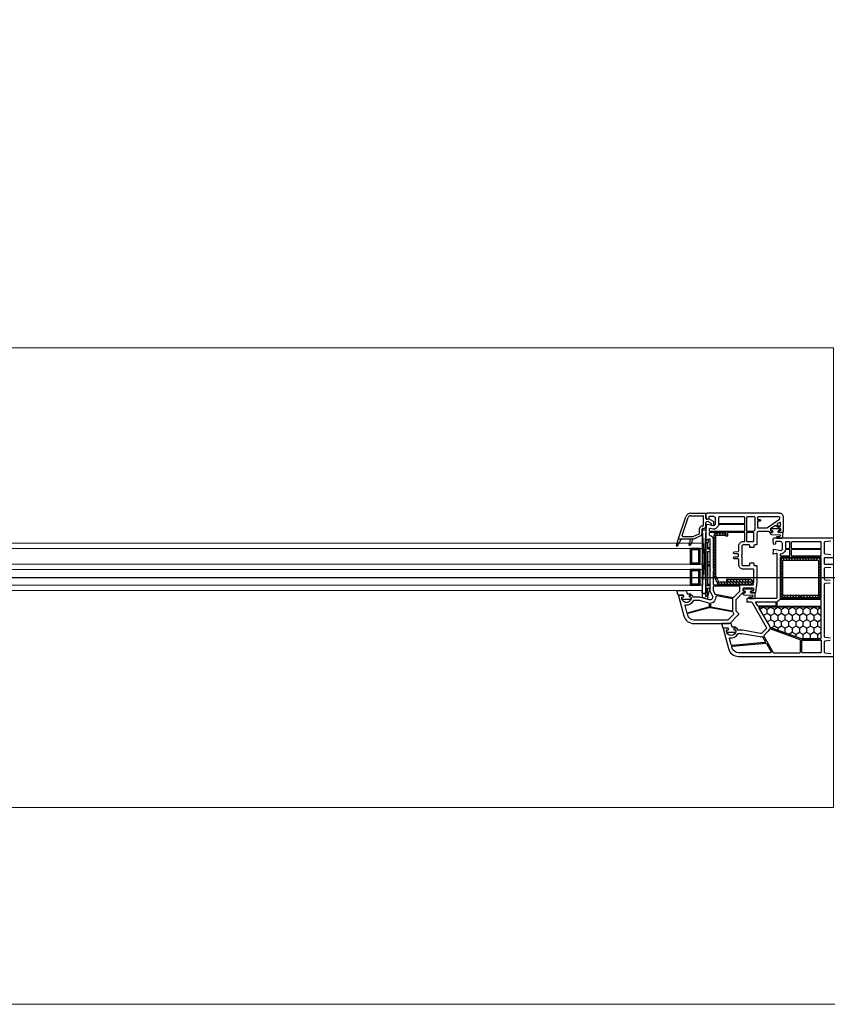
# Model space of a CAD drawing. Header units: millimetres. Extents: x 53645 to 137188, y 78097 to 135542.
# Tile 286 of 288: x 131983 to 132598, y 125146 to 125896. Entities that reach past the tile are written whole.
import ezdxf

# ---------------------------------------------------------------- set-up
doc = ezdxf.new("R2010")
doc.units = ezdxf.units.MM
doc.linetypes.add('CONTI', pattern=[0])
doc.linetypes.add('GOST2.303 5', pattern=[24, 20, -1.5, 1, -1.5])
for name, color, linetype in [('axis_dim', 40, 'CONTI'), ('GASKET', 5, 'Continuous'), ('PVC', 7, 'Continuous'), ('STEEL', 5, 'Continuous')]:
    doc.layers.add(name, color=color, linetype=linetype)
doc.layers.add('doors_windows', color=4, linetype='Continuous', lineweight=5)
doc.layers.add('stair1', color=7, linetype='Continuous', lineweight=15)

# ---------------------------------------------------------------- blocks, each defined once
blk = doc.blocks.new('*U39')
at = {"linetype": 'Continuous'}
h = blk.add_hatch(dxfattribs=at)
h.set_pattern_fill('HONEY', color=6, angle=-90, style=0)
h.set_pattern_definition([(270, (-72.136, 52.6428), (2.74963, -4.7625), [3.175, -6.35]), (30, (-72.136, 52.6428), (2.74963, 4.7625), [3.175, -6.35]), (330, (-72.136, 52.6428), (5.49926, -6e-07), [-6.35, 3.175])])
h.paths.add_polyline_path([(56.24, -37.59, 0.57735), (56.67, -36.84), (48.99, -23.53, -0.079163), (48.6, -22.5, 0.259107), (48.28, -22.14), (24.61, -13.52, 0.087489), (24.43, -13.49), (9.72, -13.49, 0.414214), (9.22, -13.99), (9.22, -37.09, 0.414214), (9.72, -37.59)])
at = {"color": 1, "linetype": 'Continuous'}
for p, q in [((95.8, -45.39), (95.8, -43.52)), ((95.8, -43.52), (97, -43.85)), ((97, -43.85), (97, -44.14)), ((97, -44.14), (99.56, -44.82)), ((99.56, -44.82), (99.56, -47.87)), ((94, -51.97), (95.8, -45.37)), ((95.8, -51.97), (94, -51.97)), ((94, -82.97), (94, -51.97)), ((95.8, -45.37), (97, -45.65)), ((95.8, -45.37), (95.8, -51.97)), ((95.8, -45.65), (95.8, -51.97)), ((97, -49.97), (95.8, -49.97)), ((97, -45.65), (97, -88.61)), ((99.56, -47.87), (97, -47.87)), ((97, -76.2), (97, -52)), ((95.8, -53.97), (94, -53.97)), ((95.8, -54.97), (94, -54.97)), ((95.8, -53.97), (95.8, -54.57)), ((95.8, -79.97), (95.8, -53.97)), ((95.8, -68.97), (94, -68.97)), ((95.8, -69.97), (94, -69.97)), ((95.8, -71.97), (94, -71.97)), ((95.8, -79.97), (94, -79.97)), ((95.8, -81.97), (94, -81.97)), ((95.8, -86.67), (95.8, -81.97)), ((95.8, -82.97), (94, -82.97)), ((97, -86.67), (95.3, -86.67)), ((95.3, -89.07), (95.3, -86.67)), ((97, -88.61), (95.3, -89.07))]:
    blk.add_line(p, q, dxfattribs=at)
at = {"color": 1, "linetype": 'Continuous', "lineweight": 25}
for p, q in [((99.98, -48.17), (96.99, -96.18)), ((99.98, -96.18), (96.99, -48.17))]:
    blk.add_line(p, q, dxfattribs=at)
at = {"color": 5}
for p, q in [((102.48, -55.28), (101.48, -55.28)), ((102.48, -56.28), (101.48, -56.28)), ((102.48, -57.28), (101.48, -57.28)), ((102.48, -58.28), (101.48, -58.28)), ((102.48, -59.28), (101.48, -59.28)), ((102.48, -55.28), (102.48, -54.28)), ((103.48, -55.28), (103.48, -54.28)), ((104.48, -55.28), (104.48, -54.28)), ((105.48, -55.28), (105.48, -54.28)), ((106.48, -55.28), (106.48, -54.28)), ((107.48, -55.28), (107.48, -54.28)), ((107.98, -55.28), (107.98, -54.28)), ((107.98, -55.28), (108.98, -55.28)), ((107.98, -56.28), (108.98, -56.28)), ((107.98, -57.28), (108.98, -57.28)), ((107.98, -58.28), (108.98, -58.28)), ((107.98, -59.28), (108.98, -59.28)), ((102.48, -60.28), (101.48, -60.28)), ((102.48, -61.28), (101.48, -61.28)), ((102.48, -62.28), (101.48, -62.28)), ((102.48, -63.28), (101.48, -63.28)), ((102.48, -64.28), (101.48, -64.28)), ((102.48, -65.28), (101.48, -65.28)), ((102.48, -65.28), (101.48, -65.28)), ((102.48, -66.28), (101.48, -66.28)), ((102.48, -65.28), (102.48, -66.28)), ((103.48, -66.28), (103.48, -65.28)), ((104.48, -66.28), (104.48, -65.28)), ((105.48, -66.28), (105.48, -65.28)), ((106.48, -66.28), (106.48, -65.28)), ((107.48, -66.28), (107.48, -65.28)), ((107.98, -60.28), (108.98, -60.28)), ((107.98, -61.28), (108.98, -61.28)), ((107.98, -62.28), (108.98, -62.28)), ((107.98, -63.28), (108.98, -63.28)), ((107.98, -64.28), (108.98, -64.28)), ((107.98, -65.28), (108.98, -65.28)), ((107.98, -65.28), (108.98, -65.28)), ((107.98, -65.28), (107.98, -66.28)), ((107.98, -66.28), (108.98, -66.28)), ((102.48, -71.28), (101.48, -71.28)), ((102.48, -72.28), (101.48, -72.28)), ((102.48, -73.28), (101.48, -73.28)), ((102.48, -74.28), (101.48, -74.28)), ((102.48, -71.28), (102.48, -70.28)), ((103.48, -71.28), (103.48, -70.28)), ((104.48, -71.28), (104.48, -70.28)), ((105.48, -71.28), (105.48, -70.28)), ((106.48, -71.28), (106.48, -70.28)), ((107.48, -71.28), (107.48, -70.28)), ((107.98, -71.28), (107.98, -70.28)), ((107.98, -71.28), (108.98, -71.28)), ((107.98, -72.28), (108.98, -72.28)), ((107.98, -73.28), (108.98, -73.28)), ((107.98, -74.28), (108.98, -74.28)), ((102.48, -75.28), (101.48, -75.28)), ((102.48, -76.28), (101.48, -76.28)), ((102.48, -77.28), (101.48, -77.28)), ((102.48, -78.28), (101.48, -78.28)), ((102.48, -79.28), (101.48, -79.28)), ((102.48, -80.28), (101.48, -80.28)), ((102.48, -81.28), (101.48, -81.28)), ((102.48, -81.28), (101.48, -81.28)), ((102.48, -82.28), (101.48, -82.28)), ((102.48, -81.28), (102.48, -82.28)), ((103.48, -82.28), (103.48, -81.28)), ((104.48, -82.28), (104.48, -81.28)), ((105.48, -82.28), (105.48, -81.28)), ((106.48, -82.28), (106.48, -81.28)), ((107.48, -82.28), (107.48, -81.28)), ((107.98, -75.28), (108.98, -75.28)), ((107.98, -76.28), (108.98, -76.28)), ((107.98, -77.28), (108.98, -77.28)), ((107.98, -78.28), (108.98, -78.28)), ((107.98, -79.28), (108.98, -79.28)), ((107.98, -80.28), (108.98, -80.28)), ((107.98, -81.28), (108.98, -81.28)), ((107.98, -81.28), (108.98, -81.28)), ((107.98, -81.28), (107.98, -82.28)), ((107.98, -82.28), (108.98, -82.28))]:
    blk.add_line(p, q, dxfattribs=at)
blk.add_lwpolyline([(56.59, -37.59, 0.57735), (56.85, -37.14), (48.22, -22.19, 0.176327), (48.06, -22.06), (24.57, -13.51, 0.087489), (24.47, -13.49), (9.52, -13.49, 0.414214), (9.22, -13.79), (9.22, -37.29, 0.414214), (9.52, -37.59)], format="xyb", close=True)
at = {"color": 1, "linetype": 'Continuous', "lineweight": 25}
blk.add_lwpolyline([(99.98, -50.18), (99.98, -48.17), (96.99, -48.17), (96.99, -96.18), (99.98, -96.18)], close=True, dxfattribs=at)
at = {"color": 5}
for points in [[(101.48, -66.28), (108.98, -66.28), (108.98, -54.28), (101.48, -54.28)], [(102.48, -65.28), (107.98, -65.28), (107.98, -55.28), (102.48, -55.28)], [(101.48, -82.28), (108.98, -82.28), (108.98, -70.28), (101.48, -70.28)], [(102.48, -81.28), (107.98, -81.28), (107.98, -71.28), (102.48, -71.28)]]:
    blk.add_lwpolyline(points, close=True, dxfattribs=at)
at = {"layer": 'doors_windows', "color": 5}
for points in [[(100, -50.28), (843.02, -50.28), (843.02, -54.28), (100, -54.28)], [(100, -66.28), (843.02, -66.28), (843.02, -70.28), (100, -70.28)], [(100, -82.28), (843.02, -82.28), (843.02, -86.28), (100, -86.28)]]:
    blk.add_lwpolyline(points, close=True, dxfattribs=at)
at = {"layer": 'GASKET'}
for p, q in [((107.45, -87.48), (107.09, -89.5)), ((118.7, -84.2), (115.7, -89.5)), ((119.43, -84.5), (117.99, -89.88))]:
    blk.add_line(p, q, dxfattribs=at)
at = {"layer": 'GASKET', "color": 5, "linetype": 'Continuous'}
for points in [[(75.14, -22.56, -0.414214), (74.44, -21.86), (74.44, -21.76, -0.414214), (74.74, -21.46), (75.59, -21.46), (75.76, -21.16, 0.57735), (75.24, -20.26), (74.79, -20.26, -0.414214), (74.29, -19.76), (74.29, -19.46, -0.020024), (74.3, -19.18, -0.390947), (75.3, -18.26), (80.28, -18.26, -0.390947), (81.28, -19.18), (81.29, -19.46), (81.29, -19.76, -0.414214), (80.79, -20.26), (80.34, -20.26, 0.57735), (79.82, -21.16), (80, -21.46), (84.04, -21.46), (85.06, -24.85, -0.502334), (84.77, -25.23), (78.01, -25.23), (77.28, -22.8, 0.349418), (76.98, -22.56)], [(62.12, -49.68, 0.414214), (61.62, -50.18, 0.054959), (61.71, -50.94, 0.351258), (61.9, -51.1), (68.34, -51.1, 0.351258), (68.54, -50.94, 0.054959), (68.62, -50.18, 0.414214), (68.12, -49.68), (67.67, -49.68, -0.57735), (67.15, -48.78), (67.33, -48.48), (68.79, -48.48, 0.414214), (68.99, -48.28), (68.99, -47.81, 0.407864), (68.01, -46.81), (61.8, -46.68, -0.433601), (61.41, -46.24), (61.44, -45.92, -0.363714), (62.16, -45.19), (63.13, -45.11, -0.169782), (63.32, -45.16, 1.241435), (63.77, -43.99), (60.68, -43.99, 0.414214), (59.48, -45.19), (59.48, -48.18, 0.414214), (59.78, -48.48), (62.92, -48.48), (63.09, -48.78, -0.57735), (62.57, -49.68)], [(109.24, -47.61, -0.414214), (108.54, -46.91), (108.54, -46.81, -0.414214), (108.84, -46.51), (109.69, -46.51), (109.86, -46.21, 0.57735), (109.34, -45.31), (108.89, -45.31, -0.414214), (108.39, -44.81), (108.39, -44.51, -0.020024), (108.4, -44.23, -0.390947), (109.4, -43.31), (114.38, -43.31, -0.390947), (115.38, -44.23), (115.39, -44.51), (115.39, -44.81, -0.414214), (114.89, -45.31), (114.44, -45.31, 0.57735), (113.92, -46.21), (114.1, -46.51), (118.14, -46.51), (119.16, -49.9, -0.502334), (118.87, -50.28), (112.11, -50.28), (111.38, -47.85, 0.349418), (111.09, -47.61)], [(41.14, -95.68, 0.414214), (40.64, -96.18, 0.054959), (40.72, -96.94, 0.351258), (40.91, -97.1), (47.36, -97.1, 0.351258), (47.55, -96.94, 0.054959), (47.64, -96.18, 0.414214), (47.14, -95.68), (46.69, -95.68, -0.57735), (46.17, -94.78), (46.34, -94.48), (47.8, -94.48, 0.414214), (48, -94.28), (48, -93.81, 0.407864), (47.02, -92.81), (40.81, -92.68, -0.433601), (40.42, -92.24), (40.45, -91.92, -0.363714), (41.18, -91.19), (42.14, -91.11, -0.169782), (42.33, -91.16, 1.241435), (42.79, -89.99), (39.7, -89.99, 0.414214), (38.5, -91.19), (38.5, -94.18, 0.414214), (38.8, -94.48), (41.93, -94.48), (42.1, -94.78, -0.57735), (41.59, -95.68)]]:
    blk.add_lwpolyline(points, format="xyb", close=True, dxfattribs=at)
at = {"layer": 'GASKET'}
for centre, radius, start, end in [((112.37, -88.34), 5, 132.48598, 170), ((116.89, -89.32), 8, 150.58004, 180), ((109.4, -85.1), 0.6, 330.58004, 132.48598), ((119.04, -84.4), 0.4, 345, 150.51332)]:
    blk.add_arc(centre, radius, start, end, dxfattribs=at)
at = {"layer": 'PVC'}
for p, q in [((105.5, -89.74), (101.35, -91.76)), ((117.7, -89.5), (106.55, -89.5)), ((108.89, -89.32), (108.89, -89.5)), ((117.98, -89.9), (112.42, -106.29)), ((118, -89.8), (118, -89.8)), ((100, -93.92), (100, -97)), ((101.9, -93.92), (101.9, -97.3)), ((106.33, -91.45), (102.18, -93.47)), ((114.77, -91.4), (106.55, -91.4)), ((115.24, -92.06), (110.62, -105.68)), ((91, -100.65), (91, -102.27)), ((91.25, -102.7), (94.8, -104.75)), ((93, -100.65), (93, -101.11)), ((93.25, -101.55), (95.01, -102.56)), ((94.8, -104.75), (96.41, -104.47)), ((95.35, -102.62), (96.59, -102.4)), ((97, -99.6), (97, -101.91)), ((97, -104.96), (97, -108.25)), ((98.9, -99.9), (98.9, -106.6)), ((99.5, -97.5), (99.1, -97.5)), ((99.8, -99.4), (99.4, -99.4)), ((97.75, -109), (97, -108.25)), ((108.63, -109), (97.75, -109)), ((108.72, -107.1), (99.4, -107.1))]:
    blk.add_line(p, q, dxfattribs=at)
for points in [[(2.03, -2), (6.24, -2.37, -0.388879), (6.7, -2.87), (6.7, -11.46, -0.388879), (6.24, -11.96), (2.33, -12.3, -0.700208)], [(2.33, -14), (6.24, -14.34, -0.388879), (6.7, -14.84), (6.7, -55.16, -0.388879), (6.24, -55.66), (2.33, -56, -0.700208)], [(2.33, -57.7), (6.24, -58.04, -0.388879), (6.7, -58.54), (6.7, -67.13, -0.388879), (6.24, -67.63), (2.03, -68, -0.700208)], [(0.5, -70), (6.2, -70, -0.414214), (6.7, -70.5), (6.7, -74.9, -0.414214), (6.2, -75.4), (0.5, -75.4, 0.414214)], [(2.03, -77.4), (6.24, -77.77, -0.388879), (6.7, -78.27), (6.7, -87.13, -0.388879), (6.24, -87.63), (2.03, -88, -0.700208)], [(0.5, -90), (45.25, -90), (46, -89.25), (46, -88.75), (45.82, -85.97, 0.446275), (45.23, -85.51), (44.11, -85.7, 0.36397), (43.7, -86.2), (43.7, -87.2, -0.414214), (43.2, -87.7), (40.5, -87.7, -0.414214), (39, -86.2), (39, -81.43), (40, -80.43), (45.22, -81.49, 0.454146), (45.82, -81.03), (46, -78.32, 0.51393), (45.62, -78.01), (43.63, -78.54, -0.493145), (43, -78.06), (43, -45, -0.414214), (44, -44), (65.5, -44, 0.414214), (66, -43.5), (66, -42, 0.414214), (65.5, -41.5), (62.8, -41.5, -0.267949), (61.93, -41), (51.13, -22.29, -0.339454), (51.29, -21.09), (54.58, -17.8, -0.245592), (55.47, -17.52), (69.3, -19.95, 0.043661), (69.82, -20), (72.5, -20, -0.414214), (73, -20.5, 0.414214), (74, -21.5), (75.65, -21.5), (75.82, -21.2, 0.57735), (75.3, -20.3), (74.85, -20.3, -0.414214), (74.35, -19.8), (74.35, -19.5, -1), (81.35, -19.5), (81.35, -19.8, -0.414214), (80.85, -20.3), (80.4, -20.3, 0.57735), (79.88, -21.2), (80.05, -21.5), (83.7, -21.5, 0.493145), (83.99, -21.12), (79.92, -5.93, 0.339454), (72.19, 0), (0.5, 0, 0.414214)]]:
    blk.add_lwpolyline(points, format="xyb", dxfattribs=at)
for points in [[(23.95, -3.3), (23.95, -11.9, -0.414214), (23.45, -12.4), (9.7, -12.4, -0.414214), (9.2, -11.9), (9.2, -3.3, -0.414214), (9.7, -2.8), (23.45, -2.8, -0.414214)], [(25.55, -2.8, 0.414214), (25.05, -3.3), (25.05, -12.18, 0.315299), (25.38, -12.65), (48.07, -20.91, 0.415199), (48.71, -20.61, -0.110369), (49.53, -19.32), (52.89, -15.95, 0.339454), (52.97, -15.35), (45.87, -3.05, 0.267949), (45.44, -2.8)], [(47.87, -2.8), (72.19, -2.8, -0.339454), (77.21, -6.65), (77.34, -7.12, -0.466308), (76.9, -7.75), (51.47, -9.97, -0.291473), (51, -9.72), (47.43, -3.55, -0.57735)], [(24.5, -13.5), (9.7, -13.5, 0.414214), (9.2, -14), (9.2, -37.1, 0.414214), (9.7, -37.6), (56.22, -37.6, 0.57735), (56.65, -36.85), (48.97, -23.54, -0.079163), (48.58, -22.51, 0.259107), (48.26, -22.15)], [(52.32, -10.6), (77.26, -8.42, -0.36397), (77.79, -8.79), (79.1, -13.7, -0.546119), (78.76, -14.08, 0.339137), (72.85, -17.21, -0.293253), (72.4, -17.5), (69.78, -17.5), (55.9, -15.05, 0.100742), (54.5, -15.09, -0.329802), (53.96, -14.85), (51.94, -11.35, -0.548619)], [(9.7, -38.3, 0.414214), (9.2, -38.8), (9.2, -42.8, 0.414214), (9.7, -43.3), (40.66, -43.3, 0.252264), (41.08, -43.08, -0.152167), (42.69, -41.76, 0.305615), (43, -41.29), (43, -38.8, 0.414214), (42.5, -38.3)], [(9.7, -44.4, 0.414214), (9.2, -44.9), (9.2, -54.1, -1), (9.2, -54.7), (9.2, -65.1, -1), (9.2, -65.7), (9.2, -74.9, 0.414214), (9.7, -75.4), (40, -75.4, 0.414214), (40.5, -74.9), (40.5, -44.9, 0.414214), (40, -44.4)], [(44.2, -38.3), (57.2, -38.3, -0.267949), (57.63, -38.55), (59.08, -41.05, -0.57735), (58.82, -41.5), (44.2, -41.5, -0.414214), (43.7, -41), (43.7, -38.8, -0.414214)], [(9.7, -76.5, 0.414214), (9.2, -77), (9.2, -81, 0.414214), (9.7, -81.5), (31.5, -81.5, 0.414214), (32, -81), (32, -77, 0.414214), (31.5, -76.5)], [(9.7, -82.2, 0.414214), (9.2, -82.7), (9.2, -86.7, 0.414214), (9.7, -87.2), (31.5, -87.2, 0.414214), (32, -86.7), (32, -82.7, 0.414214), (31.5, -82.2)], [(33.6, -76.5, 0.414214), (33.1, -77), (33.1, -81, 0.414214), (33.6, -81.5), (36.03, -81.5, 0.372896), (36.53, -81.07, -0.161969), (37.23, -79.66), (38.23, -78.66, -0.198912), (40, -77.93, 0.414214), (40.5, -77.43), (40.5, -77, 0.414214), (40, -76.5)], [(33.6, -82.2, 0.414214), (33.1, -82.7), (33.1, -86.7, 0.414214), (33.6, -87.2), (36, -87.2, 0.414214), (36.5, -86.7), (36.5, -82.7, 0.414214), (36, -82.2)]]:
    blk.add_lwpolyline(points, format="xyb", close=True, dxfattribs=at)
at = {"layer": 'PVC', "linetype": 'Continuous', "lineweight": 25}
for points in [[(96.25, -109), (97, -108.25), (97, -107.75), (96.82, -104.97, 0.446275), (96.23, -104.51), (95.11, -104.7, 0.36397), (94.7, -105.2), (94.7, -106.2, -0.414214), (94.2, -106.7), (91.5, -106.7, -0.414214), (90, -105.2), (90, -100.43), (91, -99.43), (96.22, -100.49, 0.454146), (96.82, -100.03), (96.99, -97.41, 0.016582), (97, -97.21), (97, -89.3, 0.493145), (96.62, -89.01), (94.63, -89.54, -0.493145), (94, -89.06), (94, -66.71, 0.201513), (93.85, -66.36, -0.420084), (93.85, -65.64, 0.201513), (94, -65.29), (94, -50), (92.17, -45.8, -0.628383), (94.52, -43.07), (101.73, -45), (106.5, -45, -0.414214), (107, -45.5, 0.414214), (108, -46.5), (109.65, -46.5), (109.82, -46.2, 0.57735), (109.3, -45.3), (108.87, -45.3, -0.38517), (108.37, -44.85, -1.105542), (115.33, -44.85, -0.38517), (114.83, -45.3), (114.4, -45.3, 0.57735), (113.88, -46.2), (114.05, -46.5), (117.7, -46.5, 0.493145), (117.99, -46.12), (113.92, -30.93, 0.339454), (106.19, -25), (79.41, -25, 0.198912), (78.71, -25.29), (72.15, -31.85, 0.414214), (72.15, -32.56), (73.85, -34.27, -0.198912), (74, -34.62), (74, -43.29, -0.198912), (73.85, -43.65), (69.15, -48.35, -0.198912), (68.79, -48.5), (67.35, -48.5), (67.18, -48.8, 0.57735), (67.7, -49.7), (68.2, -49.7, -0.414214), (68.7, -50.2), (68.7, -51.6, -0.414214), (68.2, -52.1), (61.21, -52.1, -0.455633), (60.72, -51.53), (60.91, -50.13, -0.373972), (61.41, -49.7), (62.6, -49.7, 0.57735), (63.12, -48.8), (62.95, -48.5), (59.56, -48.5, 0.373885), (59.06, -48.93), (58, -56.5), (58, -68.6, 0.414214), (58.3, -68.9), (59.9, -68.9, -0.414214), (60.2, -69.2), (60.2, -70.6, 0.414214), (60.5, -70.9), (63.6, -70.9, 0.414214), (63.9, -70.6), (63.9, -69.4, -0.414214), (64.4, -68.9), (68.5, -68.9, -0.414214), (69.5, -69.9), (69.5, -76.29, 0.201513), (69.65, -76.64, -0.420084), (69.65, -77.36, 0.201513), (69.5, -77.71), (69.5, -84.1, -0.414214), (68.5, -85.1), (64.4, -85.1, -0.414214), (63.9, -84.6), (63.9, -83.4, 0.414214), (63.6, -83.1), (60.5, -83.1, 0.414214), (60.2, -83.4), (60.2, -84.8, -0.414214), (59.9, -85.1), (58.3, -85.1, 0.414214), (58, -85.4), (58, -94, -0.414214), (56.5, -95.5), (49.5, -95.5, -0.414214), (49, -95, 0.414214), (48.5, -94.5), (46.35, -94.5), (46.18, -94.8, 0.57735), (46.7, -95.7), (47.2, -95.7, -0.414214), (47.7, -96.2), (47.7, -97.17, -0.244698), (47.49, -97.58), (44.44, -99.72, -0.315299), (43.86, -99.72), (40.51, -97.37, -0.244698), (40.3, -96.96), (40.3, -96.2, -0.414214), (40.8, -95.7), (41.6, -95.7, 0.57735), (42.12, -94.8), (41.95, -94.5), (38.3, -94.5, 0.414214), (38, -94.8), (38, -106, 0.414214), (41, -109)], [(93.48, -36.95, 0.109518), (94.78, -36.9), (110.94, -32.57, 0.414214), (111.29, -31.95), (111.21, -31.65, 0.339454), (106.19, -27.8), (80.57, -27.8, 0.198912), (79.87, -28.09), (75.88, -32.08, 0.382222), (75.84, -32.75, -0.088112), (76.34, -33.67, 0.274835), (76.73, -34)], [(88.94, -46.01, 0.498043), (89.52, -45.46, -0.394481), (93.23, -40.57, 0.365019), (93.65, -40.07), (93.65, -38.12, 0.36397), (93.24, -37.62), (77.09, -34.77, 0.466308), (76.5, -35.27), (76.5, -43.39, 0.36397), (76.91, -43.89)], [(106.4, -42.5, 0.293253), (106.85, -42.21, -0.339137), (112.76, -39.08, 0.546119), (113.1, -38.7), (111.73, -33.6, 0.414214), (111.12, -33.24), (94.72, -37.64, 0.339454), (94.35, -38.12), (94.35, -40.05, 0.339454), (94.72, -40.53), (101.99, -42.48, 0.065543), (102.12, -42.5)], [(91, -53.5, 0.414214), (91.5, -53), (91.5, -50.63, 0.103244), (91.46, -50.43), (90.21, -47.58, 0.251284), (89.84, -47.28), (76.38, -44.91, 0.28183), (75.89, -45.1, -0.034736), (75.62, -45.41), (71.35, -49.69, 0.198912), (71.2, -50.04), (71.2, -53, 0.414214), (71.7, -53.5)], [(80.2, -94.4, 0.414214), (80.7, -93.9), (80.7, -91.9, -1), (81.7, -91.9), (81.7, -93.9, 0.414214), (82.2, -94.4), (94, -94.4, 0.414214), (94.5, -93.9), (94.5, -92.61, 0.387795), (94.05, -92.11, -0.387795), (91.5, -89.32), (91.5, -67.31, -0.229416), (91.5, -64.69), (91.5, -55.1, 0.414214), (91, -54.6), (61.23, -54.6, 0.373972), (60.73, -55.03), (60.5, -56.64, 0.034844), (60.5, -56.71), (60.5, -65.9, 0.414214), (61, -66.4), (68.5, -66.4, -0.414214), (72, -69.9), (72, -73.72, 0.39896), (72.47, -74.22), (75.53, -74.38, -0.39896), (76, -74.87), (76, -75.31, -0.39896), (75.53, -75.8), (72.73, -75.95, 0.442836), (72.26, -76.52, -0.074681), (72.26, -77.48, 0.442836), (72.73, -78.05), (75.53, -78.2, -0.39896), (76, -78.69), (76, -79.13, -0.39896), (75.53, -79.62), (72.47, -79.78, 0.39896), (72, -80.28), (72, -84.1, -0.414214), (68.5, -87.6), (67.8, -87.6, 0.414214), (67.3, -88.1), (67.3, -93.9, 0.414214), (67.8, -94.4)], [(65.7, -94.4, 0.414214), (66.2, -93.9), (66.2, -88.1, 0.414214), (65.7, -87.6), (61, -87.6, 0.414214), (60.5, -88.1), (60.5, -93.9, 0.414214), (61, -94.4)], [(65.7, -106.2, 0.414214), (66.2, -105.7), (66.2, -96, 0.414214), (65.7, -95.5), (60.53, -95.5, 0.284915), (60.08, -95.78, -0.045769), (59.7, -96.4, 0.162278), (59.6, -96.7), (59.6, -105.7, 0.414214), (60.1, -106.2)], [(87.03, -100.5, 0.372896), (87.53, -100.07, -0.161969), (88.23, -98.66), (89.23, -97.66, -0.251647), (91.5, -96.98), (93.9, -97.47, 0.4743), (94.5, -96.98), (94.5, -96, 0.414214), (94, -95.5), (67.8, -95.5, 0.414214), (67.3, -96), (67.3, -100, 0.414214), (67.8, -100.5)], [(42.69, -100.94, 0.520567), (42.69, -100.12), (41.09, -98.99, 0.606815), (40.3, -99.4), (40.3, -101.65, 0.606815), (41.09, -102.06)], [(57.3, -106.2, 0.414214), (57.8, -105.7), (57.8, -104.7, 0.414214), (57.3, -104.2), (56, -104.2, -0.414214), (55.5, -103.7), (55.5, -103.5, -0.414214), (56, -103), (57.3, -103, 0.414214), (57.8, -102.5), (57.8, -98.49, 0.436376), (57.26, -97.99, -0.01877), (57, -98), (50.53, -98, 0.153915), (50.25, -98.09), (41.01, -104.56, 0.244698), (40.8, -104.97), (40.8, -105.7, 0.414214), (41.3, -106.2)], [(87, -106.2, 0.414214), (87.5, -105.7), (87.5, -101.7, 0.414214), (87, -101.2), (67.8, -101.2, 0.414214), (67.3, -101.7), (67.3, -105.7, 0.414214), (67.8, -106.2)]]:
    blk.add_lwpolyline(points, format="xyb", close=True, dxfattribs=at)
at = {"layer": 'PVC'}
for centre, radius, start, end in [((106.55, -91.9), 2.4, 90, 115.92047), ((117.7, -89.8), 0.3, 341.25191, 90), ((99.5, -97), 0.5, 270, 0), ((99.8, -97.3), 2.1, 270, 0), ((102.4, -93.92), 2.4, 115.92047, 180), ((102.4, -93.92), 0.5, 115.92047, 180), ((106.55, -91.9), 0.5, 90, 115.92047), ((114.77, -91.9), 0.5, 341.25191, 90), ((92, -100.65), 1, 0, 180), ((91.5, -102.27), 0.5, 180, 240), ((93.5, -101.11), 0.5, 180, 240), ((95.26, -102.13), 0.5, 240, 280), ((96.5, -104.96), 0.5, 0, 100), ((96.5, -101.91), 0.5, 280, 0), ((99.1, -99.6), 2.1, 90, 180), ((99.4, -99.9), 0.5, 90, 180), ((99.4, -106.6), 0.5, 180, 270), ((108.63, -105), 2.1, 270, 341.25191), ((108.63, -105), 4, 270, 341.25191)]:
    blk.add_arc(centre, radius, start, end, dxfattribs=at)
at = {"layer": 'STEEL', "color": 5, "linetype": 'Continuous'}
for p, q in [((10.87, -44.9), (12.27, -46.3)), ((12.89, -44.8), (14.39, -46.3)), ((15.01, -44.8), (16.51, -46.3)), ((17.13, -44.8), (18.63, -46.3)), ((19.25, -44.8), (20.75, -46.3)), ((21.37, -44.8), (22.87, -46.3)), ((23.49, -44.8), (24.65, -45.95)), ((25.62, -44.8), (27.12, -46.3)), ((27.74, -44.8), (29.24, -46.3)), ((29.86, -44.8), (31.36, -46.3)), ((31.98, -44.8), (33.48, -46.3)), ((34.1, -44.8), (35.6, -46.3)), ((36.22, -44.8), (37.72, -46.3)), ((38.34, -44.8), (39.9, -46.36)), ((9.9, -48.17), (11.4, -49.67)), ((9.9, -50.3), (11.4, -51.8)), ((9.9, -52.42), (11.4, -53.92)), ((9.92, -46.07), (11.4, -47.55)), ((38.4, -46.98), (39.9, -48.48)), ((38.4, -49.1), (39.9, -50.6)), ((38.4, -51.22), (39.9, -52.72)), ((9.9, -54.54), (11.4, -56.04)), ((9.9, -56.66), (11.4, -58.16)), ((9.9, -58.78), (11.4, -60.28)), ((38.4, -53.34), (39.9, -54.84)), ((38.4, -55.46), (39.9, -56.96)), ((38.4, -57.58), (39.9, -59.08)), ((38.4, -59.7), (39.9, -61.2)), ((61.37, -56.78), (63.05, -58.45)), ((62.1, -55.24), (63.39, -56.53)), ((63.74, -56.87), (65.32, -58.45)), ((64.15, -55.03), (65.65, -56.53)), ((66, -56.87), (67.58, -58.45)), ((66.42, -55.03), (67.92, -56.53)), ((68.26, -56.87), (69.84, -58.45)), ((68.68, -55.03), (70.18, -56.53)), ((70.52, -56.87), (72.1, -58.45)), ((70.94, -55.03), (72.44, -56.53)), ((72.79, -56.87), (74.37, -58.45)), ((73.2, -55.03), (74.7, -56.53)), ((75.05, -56.87), (76.63, -58.45)), ((75.47, -55.03), (76.97, -56.53)), ((77.31, -56.87), (78.89, -58.45)), ((77.73, -55.03), (79.23, -56.53)), ((79.58, -56.87), (81.15, -58.45)), ((79.99, -55.03), (81.49, -56.53)), ((82.26, -55.03), (83.76, -56.53)), ((84.52, -55.03), (86.02, -56.53)), ((86.78, -55.03), (89.26, -57.51)), ((88.17, -58.68), (91.02, -61.53)), ((9.9, -60.9), (11.4, -62.4)), ((9.9, -63.02), (11.4, -64.52)), ((9.9, -65.15), (11.4, -66.65)), ((9.9, -67.27), (11.4, -68.77)), ((38.4, -61.83), (39.9, -63.33)), ((38.4, -63.95), (39.9, -65.45)), ((38.4, -66.07), (39.9, -67.57)), ((89.52, -62.3), (91.02, -63.8)), ((89.52, -64.56), (91.02, -66.06)), ((89.52, -66.82), (91.02, -68.32)), ((9.9, -69.39), (11.4, -70.89)), ((9.9, -71.51), (11.4, -73.01)), ((9.95, -73.68), (11.02, -74.75)), ((11.69, -73.3), (13.19, -74.8)), ((13.81, -73.3), (15.31, -74.8)), ((15.93, -73.3), (17.43, -74.8)), ((18.05, -73.3), (19.55, -74.8)), ((20.17, -73.3), (21.67, -74.8)), ((22.3, -73.3), (23.8, -74.8)), ((24.42, -73.3), (25.92, -74.8)), ((26.54, -73.3), (28.04, -74.8)), ((28.66, -73.3), (30.16, -74.8)), ((30.78, -73.3), (32.28, -74.8)), ((32.9, -73.3), (34.4, -74.8)), ((35.02, -73.3), (36.52, -74.8)), ((37.15, -73.3), (38.63, -74.78)), ((38.4, -68.19), (39.9, -69.69)), ((38.4, -70.31), (39.9, -71.81)), ((38.4, -72.43), (39.8, -73.83)), ((89.52, -69.08), (91.02, -70.58)), ((89.52, -71.35), (91.02, -72.85)), ((89.52, -73.61), (91.02, -75.11)), ((89.52, -75.87), (91.02, -77.37)), ((89.52, -78.13), (91.02, -79.63)), ((89.52, -80.4), (91.02, -81.9)), ((89.52, -82.66), (91.02, -84.16)), ((89.52, -84.92), (91.02, -86.42)), ((89.52, -87.19), (91.02, -88.69)), ((89.52, -89.45), (91.02, -90.95)), ((82.52, -93.76), (82.59, -93.83)), ((83.35, -92.33), (84.85, -93.83)), ((85.61, -92.33), (87.11, -93.83)), ((87.88, -92.33), (89.35, -93.8)), ((89.52, -91.71), (90.71, -92.9))]:
    blk.add_line(p, q, dxfattribs=at)
blk.add_lwpolyline([(24.65, -46.3), (24.65, -44.8), (11.4, -44.8, 0.414214), (9.9, -46.3), (9.9, -73.3, 0.414214), (11.4, -74.8), (38.4, -74.8, 0.414214), (39.9, -73.3), (39.9, -46.3, 0.414214), (38.4, -44.8), (25.15, -44.8), (25.15, -46.3), (38.4, -46.3), (38.4, -73.3), (11.4, -73.3), (11.4, -46.3)], format="xyb", close=True, dxfattribs=at)
at = {"layer": 'STEEL', "linetype": 'Continuous'}
blk.add_lwpolyline([(91.02, -91.83), (91.02, -61.5, 0.116434), (90.81, -60.61), (88.57, -56.13, 0.284079), (86.79, -55.03), (62.87, -55.03, 0.414214), (61.37, -56.53), (61.37, -56.95, 0.414214), (62.87, -58.45), (81.38, -58.45), (81.38, -56.87), (62.78, -56.87, -0.940252), (62.76, -56.53), (86.66, -56.53, -0.228035), (87.23, -56.81), (89.47, -61.28, -0.116434), (89.52, -61.5), (89.52, -91.83, -0.414214), (89.02, -92.33), (82.52, -92.33), (82.52, -93.83), (89.02, -93.83, 0.414214)], format="xyb", close=True, dxfattribs=at)

msp = doc.modelspace()

# ---------------------------------------------------------------- linework, layer by layer
at = {"layer": 'axis_dim', "linetype": 'GOST2.303 5', "lineweight": 25, "ltscale": 100}
msp.add_lwpolyline([(126309.87, 125471.38), (135687.6, 125471.38)], dxfattribs=at)
at = {"layer": 'doors_windows', "lineweight": 20, "ltscale": 50}
msp.add_lwpolyline([(132602.45, 125646.38), (130802.45, 125646.38), (130802.45, 125296.38), (132602.45, 125296.38)], close=True, dxfattribs=at)
at = {"layer": 'stair1', "ltscale": 75}
msp.add_lwpolyline([(133752.45, 125896.35), (133902.45, 125896.35), (133902.45, 125296.35), (133902.45, 125146.35), (129852.78, 125146.35)], dxfattribs=at)

# ---------------------------------------------------------------- block references
at = {"ltscale": 100, "rotation": 180}
msp.add_blockref('*U39', (132602.45, 125411.37), dxfattribs=at)

doc.saveas('drawing.dxf')
